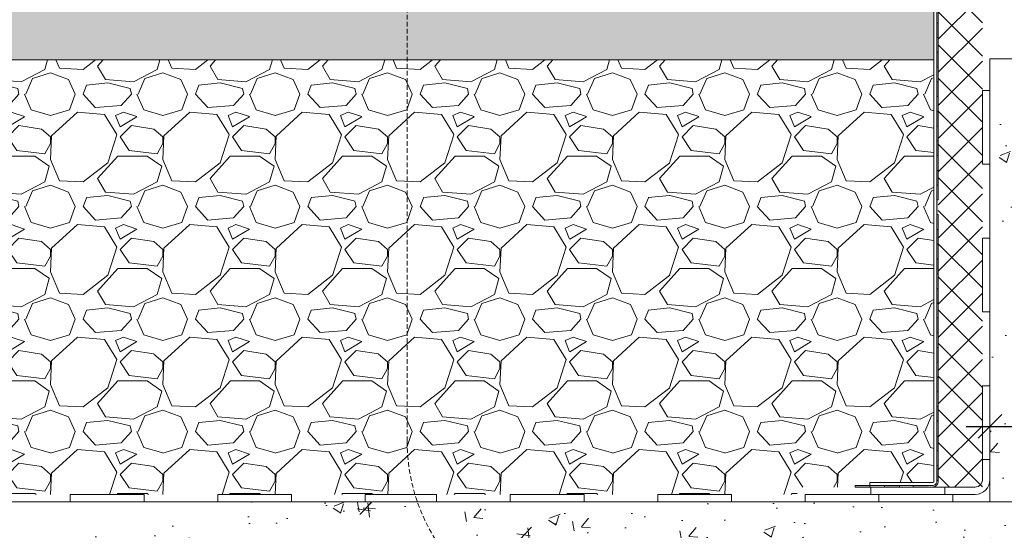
# Model space of a CAD drawing. Header units: millimetres. Extents: x 3652085 to 3778338, y -303702 to -273644.
# Tile 389 of 588: x 3732276 to 3732944, y -289360 to -289014. Entities that reach past the tile are written whole.
import ezdxf

# ---------------------------------------------------------------- set-up
doc = ezdxf.new("R2010")
doc.units = ezdxf.units.MM
doc.header["$PDMODE"] = 34
doc.linetypes.add('HIDDEN2', pattern=[4.7625, 3.175, -1.5875])
for name, color, linetype, lineweight in [('DIM-03    (HAUSART)', 111, 'Continuous', 5), ('ENLARGED-01   (HAUSART)', 40, 'HIDDEN2', 5), ('FINISH-FLOOR   (HAUSART)', 140, 'Continuous', 5), ('INSULATION (HAUSEART)', 31, 'Continuous', 15), ('SLAB    (HAUSART)_Pen_No__2', 8, 'Continuous', 15), ('WALL DETAIL (HAUSEART)', 31, 'Continuous', 5), ('WALL_GLASS (HAUSART)', 4, 'Continuous', 0)]:
    doc.layers.add(name, color=color, linetype=linetype, lineweight=lineweight)
doc.styles.add('1-20 Eng HA', font='arial.ttf', dxfattribs={"height": 40})
doc.dimstyles.new('1-20 Eng HA', dxfattribs={"dimtxt": 40, "dimasz": 16, "dimexe": 16, "dimexo": 5, "dimgap": 5, "dimtad": 1, "dimdec": 0, "dimlfac": -1, "dimzin": 0, "dimdsep": 46, "dimtxsty": '1-20 Eng HA', "dimblk": 'OBLIQUE', "dimcen": 0.09, "dimdle": 16, "dimclrd": 256, "dimclre": 256, "dimclrt": 256, "dimadec": 0, "dimazin": 0, "dimtfac": 1, "dimtdec": 0, "dimtofl": 0, "dimtmove": 0, "dimatfit": 3, "dimldrblk": 'OBLIQUE', "dimfxl": 1, "dimtolj": 1, "dimtzin": 0, "dimlwe": 0, "dimarcsym": 0})

# ---------------------------------------------------------------- blocks, each defined once
blk = doc.blocks.new('_Oblique')
at = {"color": 0, "linetype": 'ByBlock', "lineweight": -2}
blk.add_line((-0.5, -0.5), (0.5, 0.5), dxfattribs=at)
blk = doc.blocks.new('*D663')
at = {"layer": 'Defpoints', "color": 0, "lineweight": 0, "transparency": 16777216}
for p in [(3733134.33, -289289.65), (3732934.33, -289340.76, -14393.65), (3733134.33, -289340.76, -14393.65)]:
    blk.add_point(p, dxfattribs=at)
at = {"layer": 'DIM-03    (HAUSART)', "linetype": 'HIDDEN2', "lineweight": 0, "transparency": 16777216}
for p, q in [((3732934.33, -289335.76), (3732934.33, -289273.65)), ((3733134.33, -289335.76), (3733134.33, -289273.65))]:
    blk.add_line(p, q, dxfattribs=at)
at = {"layer": 'DIM-03    (HAUSART)', "lineweight": -2, "transparency": 16777216}
blk.add_line((3732918.33, -289289.65), (3733150.33, -289289.65), dxfattribs=at)
at = {"layer": 'DIM-03    (HAUSART)', "lineweight": -2, "transparency": 16777216, "xscale": 16, "yscale": 16, "zscale": 16, "rotation": 180}
blk.add_blockref('_Oblique', (3732934.33, -289289.65), dxfattribs=at)
at = {"layer": 'DIM-03    (HAUSART)', "lineweight": -2, "transparency": 16777216, "xscale": 16, "yscale": 16, "zscale": 16}
blk.add_blockref('_Oblique', (3733134.33, -289289.65), dxfattribs=at)
at = {"layer": 'DIM-03    (HAUSART)', "lineweight": 0, "transparency": 16777216, "insert": (3733034.33, -289264.23), "char_height": 40, "attachment_point": 5, "style": '1-20 Eng HA'}
blk.add_mtext('\\A1;200', dxfattribs=at)

msp = doc.modelspace()

# ---------------------------------------------------------------- hatches: boundary and pattern name
at = {"layer": 'FINISH-FLOOR   (HAUSART)'}
h = msp.add_hatch(dxfattribs=at)
h.set_pattern_fill('AR-SAND', color=31, scale=0.5)
h.set_pattern_definition([(37.5, (98904.13, -8138.1), (-0.80001565, 24.47066187), [0, -19.304, 0, -21.59, 0, -20.6375]), (7.5, (98904.13, -8138.1), (22.47616416, 35.84125503), [0, -10.414, 0, -17.399, 0, -6.6675]), (327.5, (98888.51, -8138.1), (39.54961851, 0.07185923), [0, -6.35, 0, -22.86, 0, -29.845]), (317.5, (98888.51, -8138.1), (38.17782262, 11.14646616), [0, -3.175, 0, -14.986, 0, -17.145])])
edge = h.paths.add_edge_path()
edge.add_line((3732896.33, -289010.93), (3732896.33, -288998.38))
edge.add_line((3732896.33, -288998.38), (3732896.33, -288995.06))
edge.add_line((3732896.33, -288995.06), (3732896.33, -288990.74))
edge.add_line((3732896.33, -288990.74), (3732896.33, -288954.53))
edge.add_arc((3732893.76, -288953.4), 2.81, 210.55653, 336.23659, ccw=False)
edge.add_line((3732891.33, -288954.83), (3732891.34, -288980.77))
edge.add_line((3732891.34, -288980.77), (3732587.97, -288983.91))
edge.add_line((3732587.97, -288983.91), (3732587.65, -288943.93))
edge.add_line((3732587.65, -288943.93), (3732582.66, -288943.98))
edge.add_line((3732582.66, -288943.98), (3732582.97, -288983.96))
edge.add_line((3732582.97, -288983.96), (3732278.98, -288987.17))
edge.add_line((3732278.98, -288987.17), (3732278.98, -288947.16))
edge.add_line((3732278.98, -288947.16), (3732273.99, -288947.22))
edge.add_line((3732273.99, -288947.22), (3732273.99, -288987.23))
edge.add_line((3732273.99, -288987.23), (3731970.31, -288990.4))
edge.add_line((3731970.31, -288990.4), (3731970.31, -288950.4))
edge.add_line((3731970.31, -288950.4), (3731965.31, -288950.45))
edge.add_line((3731965.31, -288950.45), (3731965.31, -288990.46))
edge.add_line((3731965.31, -288990.46), (3731881.4, -288991.34))
edge.add_line((3731881.4, -288991.34), (3731881.4, -289041.33))
edge.add_line((3731881.4, -289041.33), (3732896.33, -289041.33))
edge.add_line((3732896.33, -289041.33), (3732896.33, -289010.93))
h = msp.add_hatch(dxfattribs=at)
h.set_pattern_fill('GRAVEL', color=31, scale=3, style=0)
h.set_pattern_definition([(228.0127875, (1910714.5047, 525436.699), (-609.600000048, -685.799999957), [10.2516432, -1014.9145092]), (184.969741, (1910707.6467, 525429.079), (914.399999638, 76.200004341), [17.5921416, -1741.6214668]), (132.5104471, (1910690.1207, 525427.555), (762.000000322, -838.199999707), [12.4044456, -1228.0416838]), (267.273689, (1910660.4027, 525408.505), (76.2000001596, 1523.999999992), [16.0201356, -1585.9931228]), (292.83365418, (1910659.6407, 525392.503), (-381.000000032, 914.399999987), [15.709011, -1555.1942324]), (357.273689, (1910665.7367, 525378.025), (-1523.999999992, 76.2000001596), [16.0201356, -1585.9931228]), (37.69424047, (1910681.7387, 525377.263), (-990.599999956, -762.000000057), [21.1858098, -2097.3934594]), (72.25532837, (1910698.5027, 525390.217), (533.4000001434, 1676.3999999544), [20.0015856, -1980.157698]), (121.42956562, (1910704.5987, 525409.267), (-609.6000000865, 990.599999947), [16.07439, -1591.366371]), (175.2363583, (1910696.2167, 525422.983), (838.199999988, -76.200000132), [18.3513984, -899.2181085]), (222.3974378, (1910677.9287, 525424.507), (-914.3999999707, -838.200000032), [23.7323376, -2349.5031754]), (138.81407483, (1910735.841, 525407.743), (-533.399999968, 457.200000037), [8.1001362, -801.9169747]), (171.4692344, (1910729.7447, 525413.077), (990.600000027, -152.399999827), [15.4104594, -1525.63917]), (225, (1910714.505, 525415.363), (-1e-14, -76.2), [10.7762802, -96.9867933]), (203.1985905, (1910709.171, 525424.507), (381.00000001, 152.399999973), [5.8032396, -574.518671]), (291.8014095, (1910703.837, 525422.221), (-76.20000002, 228.59999999), [8.2069686, -402.1425897]), (30.9637565, (1910706.885, 525414.601), (228.600000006, 152.39999999), [13.3295898, -430.9889446]), (161.5650512, (1910718.315, 525421.46), (152.4, -76.2), [9.6386142, -231.3269435]), (16.38954033, (1910659.6407, 525422.221), (762, 228.6), [13.50264, -1336.7648002]), (70.34617594, (1910672.5947, 525426.031), (-304.800000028, -838.19999999), [11.3279682, -1121.4664703]), (293.1985905, (1910718.315, 525436.699), (-152.399999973, 381.00000001), [11.606403, -568.7155077]), (343.61045967, (1910722.8867, 525426.031), (-762.000000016, 228.599999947), [13.50264, -1336.7648002]), (339.4439548, (1910659.641, 525374.977), (-381, 152.4), [13.021056, -638.0320294]), (294.7751406, (1910671.8327, 525370.405), (-381.000000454, 838.199999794), [10.9101636, -1080.1078014]), (66.8014095, (1910719.077, 525360.499), (152.399999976, 381.00000001), [11.606403, -568.7155077]), (17.35402464, (1910723.6487, 525371.167), (-990.59999998, -304.800000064), [12.7734822, -1264.5712794]), (69.4439548, (1910681.739, 525360.499), (-152.400000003, -381), [6.510528, -644.5425574]), (101.3099325, (1910714.505, 525360.499), (-76.2, 304.8), [3.885438, -384.659849]), (165.9637565, (1910713.743, 525364.309), (228.6, -76.2), [15.709011, -298.4716377]), (186.00900596, (1910698.5027, 525368.119), (761.999999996, 76.20000004), [14.55801, -1441.240946]), (303.6900675, (1910706.885, 525407.743), (-76.2, 152.4), [10.9897164, -263.7532908]), (353.15722659, (1910712.9807, 525398.599), (1295.400000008, -152.399999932), [19.1867028, -1899.480272]), (60.9453959, (1910732.031, 525396.313), (-304.800000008, -533.399999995), [7.8452472, -776.6817695]), (90, (1910735.84, 525403.17), (-76.2, 76.2), [4.572, -71.628]), (120.25643716, (1910696.9787, 525370.405), (304.799999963, -533.400000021), [10.5860088, -1048.0182232]), (48.0127875, (1910691.6447, 525379.549), (609.60000005, 685.799999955), [20.5032864, -1004.662866]), (0, (1910705.36, 525394.79), (76.2, 76.2), [19.812, -56.388]), (325.3048465, (1910725.1727, 525394.789), (762.000000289, -533.399999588), [12.0482868, -1192.7795017]), (254.0546041, (1910735.079, 525387.931), (-76.199999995, -304.8), [11.0948724, -543.6495012]), (207.64597536, (1910732.0307, 525377.263), (-1447.800000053, -761.999999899), [18.064353, -1788.3739327]), (175.42607874, (1910716.0287, 525368.881), (-990.6, 76.2), [19.1108838, -1891.9753937])])
edge = h.paths.add_edge_path()
edge.add_line((3732803.68, -289335.75), (3732803.68, -289330.75))
edge.add_line((3732803.68, -289330.75), (3732842.97, -289330.75))
edge.add_line((3732842.97, -289330.75), (3732842.97, -289329.76))
edge.add_line((3732842.97, -289329.76), (3732852.87, -289329.75))
edge.add_line((3732852.87, -289329.75), (3732852.87, -289327.75))
edge.add_line((3732852.87, -289327.75), (3732895.33, -289327.75))
edge.add_arc((3732895.33, -289326.75), 1, 270, 360)
edge.add_line((3732896.33, -289326.75), (3732896.33, -289041.33))
edge.add_line((3732896.33, -289041.33), (3731881.4, -289041.33))
edge.add_line((3731881.4, -289041.33), (3731881.4, -289335.75))
edge.add_line((3731881.4, -289335.75), (3732803.68, -289335.75))
at = {"layer": 'INSULATION (HAUSEART)'}
h = msp.add_hatch(color=256, dxfattribs=at)
h.set_gradient(color2=(0, 0, 0), one_color=1, name='HEMISPHERICAL')
h.paths.add_polyline_path([(3732899.33, -289026.23), (3732898.33, -289026.23), (3732898.33, -289016.23), (3732899.33, -289016.23)])
h = msp.add_hatch(color=0, dxfattribs=at)
h.set_gradient(color2=(0, 0, 0), one_color=1, name='HEMISPHERICAL')
h.paths.add_polyline_path([(3732899.33, -289046.23), (3732898.33, -289046.23), (3732898.33, -289036.23), (3732899.33, -289036.23)])
h = msp.add_hatch(color=0, dxfattribs=at)
h.set_gradient(color2=(0, 0, 0), one_color=1, name='HEMISPHERICAL')
h.paths.add_polyline_path([(3732899.33, -289066.23), (3732898.33, -289066.23), (3732898.33, -289056.23), (3732899.33, -289056.23)])
h = msp.add_hatch(color=0, dxfattribs=at)
h.set_gradient(color2=(0, 0, 0), one_color=1, name='HEMISPHERICAL')
h.paths.add_polyline_path([(3732899.33, -289086.23), (3732898.33, -289086.23), (3732898.33, -289076.23), (3732899.33, -289076.23)])
h = msp.add_hatch(color=0, dxfattribs=at)
h.set_gradient(color2=(0, 0, 0), one_color=1, name='HEMISPHERICAL')
h.paths.add_polyline_path([(3732899.33, -289106.23), (3732898.33, -289106.23), (3732898.33, -289096.23), (3732899.33, -289096.23)])
h = msp.add_hatch(color=256, dxfattribs=at)
h.set_gradient(color2=(0, 0, 0), one_color=1, name='HEMISPHERICAL')
h.paths.add_polyline_path([(3732899.33, -289126.23), (3732898.33, -289126.23), (3732898.33, -289116.23), (3732899.33, -289116.23)])
h = msp.add_hatch(color=0, dxfattribs=at)
h.set_gradient(color2=(0, 0, 0), one_color=1, name='HEMISPHERICAL')
h.paths.add_polyline_path([(3732899.33, -289146.23), (3732898.33, -289146.23), (3732898.33, -289136.23), (3732899.33, -289136.23)])
h = msp.add_hatch(color=0, dxfattribs=at)
h.set_gradient(color2=(0, 0, 0), one_color=1, name='HEMISPHERICAL')
h.paths.add_polyline_path([(3732899.33, -289166.23), (3732898.33, -289166.23), (3732898.33, -289156.23), (3732899.33, -289156.23)])
h = msp.add_hatch(color=0, dxfattribs=at)
h.set_gradient(color2=(0, 0, 0), one_color=1, name='HEMISPHERICAL')
h.paths.add_polyline_path([(3732899.33, -289186.23), (3732898.33, -289186.23), (3732898.33, -289176.23), (3732899.33, -289176.23)])
h = msp.add_hatch(color=0, dxfattribs=at)
h.set_gradient(color2=(0, 0, 0), one_color=1, name='HEMISPHERICAL')
h.paths.add_polyline_path([(3732899.33, -289206.23), (3732898.33, -289206.23), (3732898.33, -289196.23), (3732899.33, -289196.23)])
h = msp.add_hatch(color=0, dxfattribs=at)
h.set_gradient(color2=(0, 0, 0), one_color=1, name='HEMISPHERICAL')
h.paths.add_polyline_path([(3732899.33, -289226.23), (3732898.33, -289226.23), (3732898.33, -289216.23), (3732899.33, -289216.23)])
h = msp.add_hatch(color=0, dxfattribs=at)
h.set_gradient(color2=(0, 0, 0), one_color=1, name='HEMISPHERICAL')
h.paths.add_polyline_path([(3732899.33, -289246.23), (3732898.33, -289246.23), (3732898.33, -289236.23), (3732899.33, -289236.23)])
h = msp.add_hatch(color=0, dxfattribs=at)
h.set_gradient(color2=(0, 0, 0), one_color=1, name='HEMISPHERICAL')
h.paths.add_polyline_path([(3732899.33, -289266.23), (3732898.33, -289266.23), (3732898.33, -289256.23), (3732899.33, -289256.23)])
h = msp.add_hatch(color=0, dxfattribs=at)
h.set_gradient(color2=(0, 0, 0), one_color=1, name='HEMISPHERICAL')
h.paths.add_polyline_path([(3732899.33, -289286.23), (3732898.33, -289286.23), (3732898.33, -289276.23), (3732899.33, -289276.23)])
h = msp.add_hatch(color=0, dxfattribs=at)
h.set_gradient(color2=(0, 0, 0), one_color=1, name='HEMISPHERICAL')
h.paths.add_polyline_path([(3732899.33, -289306.23), (3732898.33, -289306.23), (3732898.33, -289296.23), (3732899.33, -289296.23)])
h = msp.add_hatch(color=0, dxfattribs=at)
h.set_gradient(color2=(0, 0, 0), one_color=1, name='HEMISPHERICAL')
h.paths.add_polyline_path([(3732899.33, -289326.23), (3732898.33, -289326.23), (3732898.33, -289316.23), (3732899.33, -289316.23)])
h = msp.add_hatch(color=0, dxfattribs=at)
h.set_gradient(color2=(0, 0, 0), one_color=1, name='HEMISPHERICAL')
h.paths.add_polyline_path([(3732852.97, -289329.76), (3732842.97, -289329.76), (3732842.97, -289330.76), (3732852.97, -289330.76)])
h = msp.add_hatch(color=0, dxfattribs=at)
h.set_gradient(color2=(0, 0, 0), one_color=1, name='HEMISPHERICAL')
h.paths.add_polyline_path([(3732872.97, -289329.76), (3732862.97, -289329.76), (3732862.97, -289330.76), (3732872.97, -289330.76)])
h = msp.add_hatch(color=0, dxfattribs=at)
h.set_gradient(color2=(0, 0, 0), one_color=1, name='HEMISPHERICAL')
h.paths.add_polyline_path([(3732892.33, -289329.75), (3732882.33, -289329.75), (3732882.33, -289330.75), (3732892.33, -289330.75)])
at = {"layer": 'SLAB    (HAUSART)_Pen_No__2', "lineweight": 15}
h = msp.add_hatch(dxfattribs=at)
h.set_pattern_fill('AR-CONC', color=256, scale=0.4)
h.set_pattern_definition([(50, (98904.13, -8138.1), (72.8738676, -6.3756342), [7.62, -83.82]), (355, (98904.13, -8138.1), (-14.0973686, 76.4227381), [6.096, -67.0562337]), (100.4514447, (98910.204, -8138.63), (58.7764988, 70.0471008), [6.4760035, -71.2360978]), (46.1842, (98904.13, -8117.78), (108.4316164, -16.8169312), [11.43, -125.73]), (96.6355576, (98913.17, -8119.18), (94.9616536, 98.9704498), [9.7140093, -106.8542433]), (351.184151, (98904.13, -8117.78), (94.9616536, 98.97045), [9.1439868, -100.5838928]), (21, (98914.29, -8122.86), (60.6457565, -40.9060793), [7.62, -83.82]), (326, (98914.29, -8122.86), (24.7208113, 73.6751864), [6.096, -67.056]), (71.451445, (98919.345, -8126.27), (85.3665677, 32.7691076), [6.4760035, -71.235975]), (37.5, (98904.13, -8138.1), (1.2354413, 33.82201555), [0, -66.2432, 0, -68.072, 0, -67.31]), (7.5, (98904.13, -8138.1), (26.727865, 40.07222993), [0, -38.8112, 0, -64.7192, 0, -25.654]), (327.5, (98881.474, -8138.1), (54.23623807, -2.2914976), [0, -25.4, 0, -79.248, 0, -105.156]), (317.5, (98871.314, -8138.1), (59.25167255, 10.1705964), [0, -33.02, 0, -52.6288, 0, -74.676])])
h.paths.add_polyline_path([(3733410.44, -289474.79), (3733410.44, -289340.76), (3731881.4, -289340.76), (3731881.4, -289474.79)])
h.paths.add_polyline_path([(3733134.33, -289340.76), (3733134.33, -289040.76), (3732934.33, -289040.76), (3732934.33, -289340.76)])
at = {"layer": 'WALL DETAIL (HAUSEART)', "linetype": 'Continuous', "lineweight": 0}
h = msp.add_hatch(dxfattribs=at)
h.set_pattern_fill('ANSI37', color=256, scale=5, angle=-90)
h.set_pattern_definition([(315, (86924.633, -8138.1), (11.22532015, 11.22532015), []), (45, (86924.633, -8138.1), (-11.22532015, 11.22532015), [])])
h.paths.add_polyline_path([(3732899.33, -288945.21), (3732899.33, -289330.76), (3732929.33, -289330.76), (3732929.33, -288945.21)])

# ---------------------------------------------------------------- linework, layer by layer
at = {"layer": 'DIM-03    (HAUSART)', "lineweight": 0}
msp.add_line((3731881.4, -289041.33, 0), (3732896.33, -289041.33, -14393.65), dxfattribs=at)
at = {"layer": 'DIM-03    (HAUSART)', "lineweight": 0, "elevation": -14393.65}
msp.add_lwpolyline([(3732903.68, -289335.76), (3732924.33, -289335.76, 0.414222), (3732934.33, -289325.76), (3732934.33, -289312.1)], format="xyb", dxfattribs=at)
at = {"layer": 'ENLARGED-01   (HAUSART)', "linetype": 'HIDDEN2', "elevation": -14393.65}
msp.add_lwpolyline([(3732664.18, -288356.14), (3733290.19, -288356.14, -0.414214), (3733415.19, -288481.14), (3733415.19, -289299.72, -0.414214), (3733290.19, -289424.72), (3732664.18, -289424.72, -0.414214), (3732539.18, -289299.72), (3732539.18, -288481.14, -0.414214)], format="xyb", close=True, dxfattribs=at)
at = {"layer": 'FINISH-FLOOR   (HAUSART)', "color": 31, "elevation": -374393.65}
msp.add_lwpolyline([(3731881.4, -289041.33), (3732896.33, -289041.33)], dxfattribs=at)
at = {"layer": 'INSULATION (HAUSEART)', "linetype": 'Continuous', "lineweight": 0}
for p, q in [((3732934.33, -289062.1, -14393.65), (3732929.33, -289062.1, -14393.65)), ((3732934.33, -289062.1, -14393.65), (3732929.33, -289062.1, -14393.65)), ((3732934.33, -289162.1, -14393.65), (3732929.33, -289162.1, -14393.65)), ((3732934.33, -289262.1, -14393.65), (3732929.33, -289262.1, -14393.65)), ((3732510.8, -289340.76, -14393.65), (3732510.8, -289335.76, -14393.65)), ((3732809.12, -289340.76, -14393.65), (3732809.12, -289335.76, -14393.65)), ((3732853.68, -289335.75, -14393.65), (3732853.68, -289330.75, -14393.65)), ((3732909.12, -289340.76, -14393.65), (3732909.12, -289335.76, -14393.65))]:
    msp.add_line(p, q, dxfattribs=at)
at = {"layer": 'INSULATION (HAUSEART)', "color": 0}
for p, q in [((3732872.97, -289330.76, -14393.65), (3732872.97, -289329.76, -14393.65)), ((3732882.33, -289329.75, -14393.65), (3732882.33, -289330.75, -14393.65))]:
    msp.add_line(p, q, dxfattribs=at)
at = {"layer": 'INSULATION (HAUSEART)', "color": 0, "elevation": -14393.65}
for points in [[(3732898.33, -289016.23), (3732899.33, -289016.23), (3732899.33, -289006.23), (3732898.33, -289006.23)], [(3732898.33, -289026.23), (3732899.33, -289026.23), (3732899.33, -289016.23), (3732898.33, -289016.23)], [(3732898.33, -289036.23), (3732899.33, -289036.23), (3732899.33, -289026.23), (3732898.33, -289026.23)], [(3732898.33, -289046.23), (3732899.33, -289046.23), (3732899.33, -289036.23), (3732898.33, -289036.23)], [(3732898.33, -289056.23), (3732899.33, -289056.23), (3732899.33, -289046.23), (3732898.33, -289046.23)], [(3732898.33, -289066.23), (3732899.33, -289066.23), (3732899.33, -289056.23), (3732898.33, -289056.23)], [(3732898.33, -289076.23), (3732899.33, -289076.23), (3732899.33, -289066.23), (3732898.33, -289066.23)], [(3732898.33, -289086.23), (3732899.33, -289086.23), (3732899.33, -289076.23), (3732898.33, -289076.23)], [(3732898.33, -289096.23), (3732899.33, -289096.23), (3732899.33, -289086.23), (3732898.33, -289086.23)], [(3732898.33, -289106.23), (3732899.33, -289106.23), (3732899.33, -289096.23), (3732898.33, -289096.23)], [(3732898.33, -289116.23), (3732899.33, -289116.23), (3732899.33, -289106.23), (3732898.33, -289106.23)], [(3732898.33, -289126.23), (3732899.33, -289126.23), (3732899.33, -289116.23), (3732898.33, -289116.23)], [(3732898.33, -289136.23), (3732899.33, -289136.23), (3732899.33, -289126.23), (3732898.33, -289126.23)], [(3732898.33, -289156.23), (3732899.33, -289156.23), (3732899.33, -289146.23), (3732898.33, -289146.23)], [(3732898.33, -289166.23), (3732899.33, -289166.23), (3732899.33, -289156.23), (3732898.33, -289156.23)], [(3732898.33, -289176.23), (3732899.33, -289176.23), (3732899.33, -289166.23), (3732898.33, -289166.23)], [(3732898.33, -289186.23), (3732899.33, -289186.23), (3732899.33, -289176.23), (3732898.33, -289176.23)], [(3732898.33, -289196.23), (3732899.33, -289196.23), (3732899.33, -289186.23), (3732898.33, -289186.23)], [(3732898.33, -289206.23), (3732899.33, -289206.23), (3732899.33, -289196.23), (3732898.33, -289196.23)], [(3732898.33, -289216.23), (3732899.33, -289216.23), (3732899.33, -289206.23), (3732898.33, -289206.23)], [(3732898.33, -289226.23), (3732899.33, -289226.23), (3732899.33, -289216.23), (3732898.33, -289216.23)], [(3732898.33, -289236.23), (3732899.33, -289236.23), (3732899.33, -289226.23), (3732898.33, -289226.23)], [(3732898.33, -289246.23), (3732899.33, -289246.23), (3732899.33, -289236.23), (3732898.33, -289236.23)], [(3732898.33, -289256.23), (3732899.33, -289256.23), (3732899.33, -289246.23), (3732898.33, -289246.23)], [(3732898.33, -289266.23), (3732899.33, -289266.23), (3732899.33, -289256.23), (3732898.33, -289256.23)], [(3732898.33, -289276.23), (3732899.33, -289276.23), (3732899.33, -289266.23), (3732898.33, -289266.23)], [(3732898.33, -289286.23), (3732899.33, -289286.23), (3732899.33, -289276.23), (3732898.33, -289276.23)], [(3732898.33, -289296.23), (3732899.33, -289296.23), (3732899.33, -289286.23), (3732898.33, -289286.23)], [(3732898.33, -289306.23), (3732899.33, -289306.23), (3732899.33, -289296.23), (3732898.33, -289296.23)], [(3732898.33, -289316.23), (3732899.33, -289316.23), (3732899.33, -289306.23), (3732898.33, -289306.23)], [(3732898.33, -289326.23), (3732899.33, -289326.23), (3732899.33, -289316.23), (3732898.33, -289316.23)], [(3732852.97, -289329.76), (3732842.97, -289329.76), (3732842.97, -289330.76), (3732852.97, -289330.76)], [(3732862.97, -289329.76), (3732852.97, -289329.76), (3732852.97, -289330.76), (3732862.97, -289330.76)], [(3732872.97, -289329.76), (3732862.97, -289329.76), (3732862.97, -289330.76), (3732872.97, -289330.76)]]:
    msp.add_lwpolyline(points, close=True, dxfattribs=at)
at = {"layer": 'INSULATION (HAUSEART)', "linetype": 'Continuous', "lineweight": 0, "elevation": -14393.65}
for points in [[(3732929.33, -289112.1), (3732934.33, -289112.1), (3732934.33, -289062.1), (3732929.33, -289062.1)], [(3732929.33, -289212.1), (3732934.33, -289212.1), (3732934.33, -289162.1), (3732929.33, -289162.1)], [(3732929.33, -289312.1), (3732934.33, -289312.1), (3732934.33, -289262.1), (3732929.33, -289262.1)], [(3732360.8, -289335.76), (3732360.8, -289340.76), (3732310.8, -289340.76), (3732310.8, -289335.75)], [(3732460.8, -289335.76), (3732460.8, -289340.76), (3732410.8, -289340.76), (3732410.8, -289335.75)], [(3732559.12, -289340.76), (3732559.12, -289335.76), (3732510.8, -289335.75), (3732510.8, -289340.76), (3732559.12, -289340.76)], [(3732659.12, -289335.76), (3732659.12, -289340.76), (3732609.12, -289340.76), (3732609.12, -289335.75)], [(3732759.12, -289335.76), (3732759.12, -289340.76), (3732709.12, -289340.76), (3732709.12, -289335.75)], [(3732859.12, -289335.76), (3732859.12, -289340.76), (3732809.12, -289340.76), (3732809.12, -289335.75)], [(3732903.68, -289330.75), (3732903.68, -289335.75), (3732853.68, -289335.75), (3732853.68, -289330.75)]]:
    msp.add_lwpolyline(points, close=True, dxfattribs=at)
for points in [[(3732934.33, -289312.1), (3732934.33, -289325.76, -0.414238), (3732924.33, -289335.76), (3732903.68, -289335.76)], [(3732903.68, -289330.76), (3732924.33, -289330.76, 0.414222), (3732929.33, -289325.76), (3732929.33, -289312.1), (3732934.33, -289312.1), (3732934.33, -289325.76, -0.414224), (3732924.33, -289335.76), (3732903.68, -289335.76), (3732903.68, -289330.76)]]:
    msp.add_lwpolyline(points, format="xyb", dxfattribs=at)
at = {"layer": 'INSULATION (HAUSEART)', "color": 0}
msp.add_lwpolyline([(3732872.97, -289329.76), (3732872.97, -289330.75), (3732873.42, -289330.75)], dxfattribs=at)
at = {"layer": 'SLAB    (HAUSART)_Pen_No__2', "lineweight": 15, "elevation": -14393.65}
for points in [[(3733386.81, -289340.76), (3733134.33, -289340.76), (3733134.33, -289040.76), (3732934.33, -289040.76), (3732934.33, -289340.76), (3731881.4, -289340.76), (3731881.4, -289474.79), (3733410.44, -289474.79), (3733410.44, -289340.76), (3733386.81, -289340.76)], [(3733134.33, -289340.76), (3733134.33, -289040.76), (3732934.33, -289040.76), (3732934.33, -289340.76), (3733134.33, -289340.76)], [(3733410.44, -289474.79), (3733410.44, -289340.76), (3733386.81, -289340.76), (3731881.4, -289340.76), (3731881.4, -289474.79), (3733410.44, -289474.79)]]:
    msp.add_lwpolyline(points, close=True, dxfattribs=at)
at = {"layer": 'WALL_GLASS (HAUSART)', "color": 0}
msp.add_line((3732852.87, -289327.75, -14393.65), (3732852.87, -289329.75, -14393.65), dxfattribs=at)
at = {"layer": 'WALL_GLASS (HAUSART)', "color": 0, "elevation": -14393.65}
for points in [[(3732852.87, -289327.75), (3732895.33, -289327.75, 0.414214), (3732896.33, -289326.75), (3732896.33, -288913.21)], [(3732898.33, -288913.21), (3732898.33, -289326.75, -0.414223), (3732895.33, -289329.75), (3732852.97, -289329.75)], [(3732899.33, -289326.23), (3732899.33, -289326.75, -0.414223), (3732895.33, -289330.75)]]:
    msp.add_lwpolyline(points, format="xyb", dxfattribs=at)
at = {"layer": 'WALL_GLASS (HAUSART)', "linetype": 'Continuous', "lineweight": 0}
msp.add_arc((3732924.33, -289325.76, -14393.65), 5, 270, 0, dxfattribs=at)

# ---------------------------------------------------------------- dimensions: what is measured, and where the dimension line sits
at = {"layer": 'DIM-03    (HAUSART)', "lineweight": 0}
dim = msp.add_linear_dim(base=(3733134.33, -289289.65), p1=(3732934.33, -289340.76, -14393.65), p2=(3733134.33, -289340.76, -14393.65), dimstyle='1-20 Eng HA', dxfattribs=at)
dim.commit()
dim.dimension.update_dxf_attribs({"geometry": '*D663', "text_midpoint": (3733034.33, -289264.23)})

doc.saveas('drawing.dxf')
